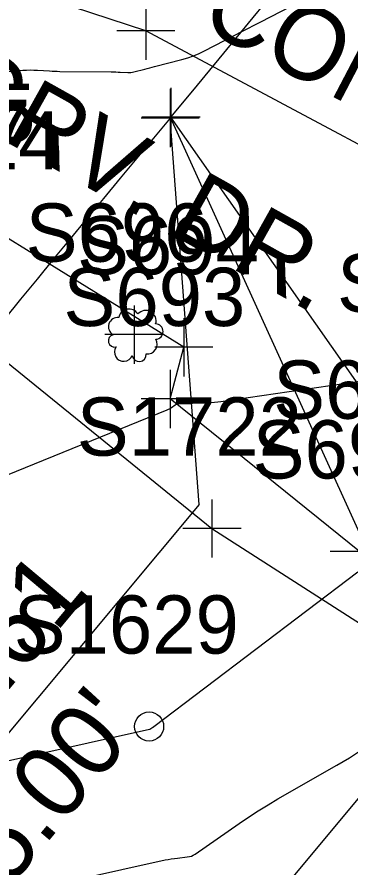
# Model space of a CAD drawing. Extents: x 816928 to 825690, y 436959 to 448212.
# Drawn here: x 819283.1 to 819306, y 445531.4 to 445589.7 of the extents above; entities that cross this region are included whole.
import ezdxf

# ---------------------------------------------------------------- set-up
doc = ezdxf.new("R2010")
doc.units = 0
for name, color, linetype in [('SURVEY - CONTOURS - Index with Text', 7, 'Continuous'), ('SURVEY - CONTOURS - Intermediate with optional Text', 7, 'Continuous'), ('SURVEY - DTM - Breaklines - Points - Numbers', 7, 'Continuous'), ('SURVEY - DTM - Spot Points - Locators', 7, 'Continuous'), ('SURVEY - DTM - Spot Points - Point Numbers', 7, 'Continuous'), ('SURVEY - PROPERTY - Owners', 7, 'Continuous'), ('SURVEY - PROPERTY - Parcels', 7, 'Continuous'), ('SURVEY - PROPERTY - ROW Lines', 7, 'Continuous'), ('SURVEY - PROPERTY - ROW Lines - Points - Locators', 7, 'Continuous'), ('SURVEY - PROPERTY - ROW Lines Text', 7, 'Continuous'), ('SURVEY - PROPERTY - Station and Offset Flags', 7, 'Continuous'), ('SURVEY - TRANSPORTATION - Features', 7, 'Continuous'), ('SURVEY - TRANSPORTATION - Features - Points - Locators', 7, 'Continuous'), ('SURVEY - TRANSPORTATION - Features - Points - Numbers', 7, 'Continuous'), ('SURVEY - TRANSPORTATION - Features Text', 7, 'Continuous'), ('SURVEY - UTILITIES - Gas - Points - Locators', 7, 'Continuous'), ('SURVEY - UTILITIES - Gas - Points - Numbers', 7, 'Continuous'), ('SURVEY - UTILITIES - Gas with Text', 7, 'Continuous'), ('SURVEY - VEGETATION - Features - Points - Locators', 7, 'Continuous'), ('SURVEY - VEGETATION - Features - Points - Numbers', 7, 'Continuous'), ('SURVEY - VEGETATION - Features with Text', 7, 'Continuous')]:
    doc.layers.add(name, color=color, linetype=linetype)

msp = doc.modelspace()

# ---------------------------------------------------------------- linework, layer by layer
at = {"layer": 'SURVEY - CONTOURS - Index with Text'}
msp.add_lwpolyline([(819279.137, 445556.95), (819293.462, 445562.768), (819293.541, 445562.803), (819293.618, 445562.842), (819293.693, 445562.886), (819293.765, 445562.934), (819293.998, 445563.098), (819294.049, 445563.129), (819294.103, 445563.152), (819294.159, 445563.167), (819294.219, 445563.173), (819294.747, 445563.194), (819294.861, 445563.198), (819294.974, 445563.202), (819295.087, 445563.206), (819295.2, 445563.211), (819296.255, 445563.251), (819296.481, 445563.263), (819296.706, 445563.28), (819296.93, 445563.304), (819297.154, 445563.334), (819307.461, 445564.855)], dxfattribs=at)
at = {"layer": 'SURVEY - CONTOURS - Intermediate with optional Text'}
for points in [[(819278.407, 445585.63), (819283.55, 445586.065), (819283.801, 445586.081), (819284.051, 445586.089), (819284.302, 445586.086), (819284.553, 445586.075), (819285.373, 445586.021), (819285.548, 445586.011), (819285.724, 445586.003), (819285.9, 445585.998), (819286.076, 445585.995), (819289.614, 445585.959), (819289.77, 445585.957), (819289.926, 445585.953), (819290.081, 445585.946), (819290.237, 445585.939), (819290.745, 445585.91), (819290.854, 445585.908), (819290.961, 445585.914), (819291.068, 445585.929), (819291.174, 445585.952), (819291.933, 445586.151), (819292.095, 445586.193), (819292.258, 445586.236), (819292.421, 445586.279), (819292.583, 445586.321), (819294.471, 445586.815), (819294.871, 445586.931), (819295.264, 445587.069), (819295.648, 445587.227), (819296.025, 445587.407), (819298.105, 445588.469), (819298.55, 445588.697), (819298.995, 445588.926), (819299.44, 445589.156), (819299.884, 445589.387), (819304.764, 445591.932)], [(819270.953, 445536.109), (819292.239, 445540.844), (819292.243, 445540.845), (819292.247, 445540.845), (819292.251, 445540.846), (819292.256, 445540.847), (819292.27, 445540.848), (819292.273, 445540.849), (819292.275, 445540.849), (819292.278, 445540.851), (819292.281, 445540.852), (819292.343, 445540.895), (819292.356, 445540.904), (819292.37, 445540.913), (819292.384, 445540.921), (819292.398, 445540.93), (819292.481, 445540.977), (819292.498, 445540.988), (819292.516, 445540.999), (819292.532, 445541.01), (819292.549, 445541.022), (819306.561, 445551.651)], [(819281.607, 445529.261), (819293.331, 445531.869), (819293.536, 445531.912), (819293.743, 445531.948), (819293.95, 445531.979), (819294.158, 445532.004), (819294.84, 445532.077), (819294.982, 445532.101), (819295.119, 445532.142), (819295.249, 445532.2), (819295.373, 445532.275), (819298.403, 445534.371), (819299.056, 445534.813), (819299.719, 445535.241), (819300.391, 445535.655), (819301.071, 445536.055), (819305.118, 445538.373), (819305.976, 445538.884), (819306.817, 445539.421)]]:
    msp.add_lwpolyline(points, dxfattribs=at)
at = {"layer": 'SURVEY - DTM - Spot Points - Locators'}
msp.add_circle((819292.216, 445541.032), 1, dxfattribs=at)
at = {"layer": 'SURVEY - PROPERTY - Parcels'}
msp.add_line((819293.663, 445582.79), (819293.719, 445582.858), dxfattribs=at)
for centre, radius, start, end in [((818575.983, 446182.091), 935, 320.141729, 329.321022), ((820425.92, 444637.477), 1475, 140.141729, 144.598464)]:
    msp.add_arc(centre, radius, start, end, dxfattribs=at)
at = {"layer": 'SURVEY - PROPERTY - ROW Lines'}
msp.add_line((819293.663, 445582.79), (819293.719, 445582.858), dxfattribs=at)
for centre, radius, start, end in [((818575.983, 446182.091), 935, 320.141729, 329.321022), ((818575.983, 446182.091), 935, 320.141729, 329.321022), ((820425.92, 444637.477), 1475, 140.141729, 144.598464), ((820425.92, 444637.477), 1475, 140.141729, 144.598464)]:
    msp.add_arc(centre, radius, start, end, dxfattribs=at)
at = {"layer": 'SURVEY - PROPERTY - ROW Lines - Points - Locators'}
for p, q in [((819293.663, 445584.79), (819293.663, 445580.79)), ((819293.719, 445584.858), (819293.719, 445580.858)), ((819295.663, 445582.79), (819291.663, 445582.79)), ((819295.719, 445582.858), (819291.719, 445582.858))]:
    msp.add_line(p, q, dxfattribs=at)
at = {"layer": 'SURVEY - PROPERTY - ROW Lines Text'}
msp.add_line((819311.729, 445542.263), (819265.421, 445486.797), dxfattribs=at)
msp.add_lwpolyline([(819312.156, 445542.263), (819293.691, 445582.824)], dxfattribs=at)
at = {"layer": 'SURVEY - PROPERTY - Station and Offset Flags'}
msp.add_line((819295.648, 445556.271), (819271.636, 445527.51), dxfattribs=at)
for points in [[(819295.648, 445556.271), (819293.663, 445582.79)], [(819329.733, 445531.57), (819293.719, 445582.858)]]:
    msp.add_lwpolyline(points, dxfattribs=at)
at = {"layer": 'SURVEY - TRANSPORTATION - Features'}
for points in [[(819290.371, 445604.569), (819297.011, 445596.352), (819322.259, 445582.842), (819319.545, 445574.083), (819291.995, 445588.779), (819280.694, 445592.472)], [(819318.745, 445574.129), (819306.664, 445553.05), (819293.667, 445563.515), (819294.599, 445567.059), (819271.707, 445581.193)]]:
    msp.add_lwpolyline(points, dxfattribs=at)
at = {"layer": 'SURVEY - TRANSPORTATION - Features - Points - Locators'}
for p, q in [((819291.995, 445590.779), (819291.995, 445586.779)), ((819293.995, 445588.779), (819289.995, 445588.779)), ((819294.599, 445569.059), (819294.599, 445565.059)), ((819296.599, 445567.059), (819292.599, 445567.059)), ((819293.667, 445565.515), (819293.667, 445561.515)), ((819295.667, 445563.515), (819291.667, 445563.515)), ((819308.664, 445553.05), (819304.664, 445553.05))]:
    msp.add_line(p, q, dxfattribs=at)
at = {"layer": 'SURVEY - UTILITIES - Gas - Points - Locators'}
for p, q in [((819296.534, 445556.619), (819296.534, 445552.619)), ((819298.534, 445554.619), (819294.534, 445554.619))]:
    msp.add_line(p, q, dxfattribs=at)
at = {"layer": 'SURVEY - UTILITIES - Gas with Text'}
msp.add_lwpolyline([(819255.402, 445587.957), (819296.534, 445554.619), (819316.051, 445542.116), (819330.474, 445549.407), (819356.758, 445566.69)], dxfattribs=at)
at = {"layer": 'SURVEY - VEGETATION - Features - Points - Locators'}
for p, q in [((819291.182, 445569.93), (819291.182, 445565.93)), ((819293.182, 445567.93), (819289.182, 445567.93))]:
    msp.add_line(p, q, dxfattribs=at)
at = {"layer": 'SURVEY - VEGETATION - Features with Text'}
msp.add_circle((819291.199, 445567.936), 0.022, dxfattribs=at)
for centre, radius, start, end in [((819290.839, 445568.961), 0.719, 31.96825, 169.49248), ((819291.985, 445568.87), 0.714, 342.86408, 138.70256), ((819290.056, 445568.466), 0.631, 82.91551, 239.70443), ((819292.65, 445568.134), 0.527, 273.11698, 88.11726), ((819289.85, 445567.503), 0.433, 105.03166, 283.77731), ((819292.09, 445567.27), 0.679, 262.95807, 29.80374), ((819290.469, 445566.722), 0.629, 145.05235, 338.47204), ((819291.53, 445566.555), 0.479, 187.67102, 4.99016)]:
    msp.add_arc(centre, radius, start, end, dxfattribs=at)

# ---------------------------------------------------------------- texts
at = {"layer": 'SURVEY - DTM - Breaklines - Points - Numbers'}
for s, p in [('S1015', (819268.933, 445581.151)), ('S1017', (819268.583, 445580.058)), ('S1014', (819270.743, 445579.26))]:
    msp.add_text(s, height=4, dxfattribs=at).set_placement(p)
at = {"layer": 'SURVEY - DTM - Spot Points - Point Numbers'}
msp.add_text('S1629', height=4, dxfattribs=at).set_placement((819282.912, 445546.032))
at = {"layer": 'SURVEY - PROPERTY - Owners'}
msp.add_text('RUTH B. WHITE ETVIR ', height=8.75, rotation=54.68153, dxfattribs=at).set_placement((819294.492, 445439.981))
at = {"layer": 'SURVEY - PROPERTY - Station and Offset Flags'}
for s, p in [('62+36.61', (819270.197, 445528.712)), ("25.00'", (819280.218, 445527.062))]:
    msp.add_text(s, height=5, rotation=50.14173, dxfattribs=at).set_placement(p)
at = {"layer": 'SURVEY - TRANSPORTATION - Features - Points - Numbers'}
for s, p in [('S694', (819287.263, 445572.059)), ('S693', (819286.331, 445568.515)), ('S692', (819299.328, 445558.05))]:
    msp.add_text(s, height=4, dxfattribs=at).set_placement(p)
at = {"layer": 'SURVEY - TRANSPORTATION - Features Text'}
for s, rotation, p in [('CONC.', 332.34373, (819295.517, 445589.133)), ('GRV. DR.', 330.76718, (819277.597, 445583.831))]:
    msp.add_text(s, height=5, rotation=rotation, dxfattribs=at).set_placement(p)
at = {"layer": 'SURVEY - UTILITIES - Gas - Points - Numbers'}
msp.add_text('S1722', height=4, dxfattribs=at).set_placement((819287.247, 445559.619))
at = {"layer": 'SURVEY - VEGETATION - Features - Points - Numbers'}
for s, p in [('S696', (819283.736, 445572.93)), ('S689', (819305.126, 445569.469)), ('S690', (819300.737, 445562.152))]:
    msp.add_text(s, height=4, dxfattribs=at).set_placement(p)

doc.saveas('drawing.dxf')
